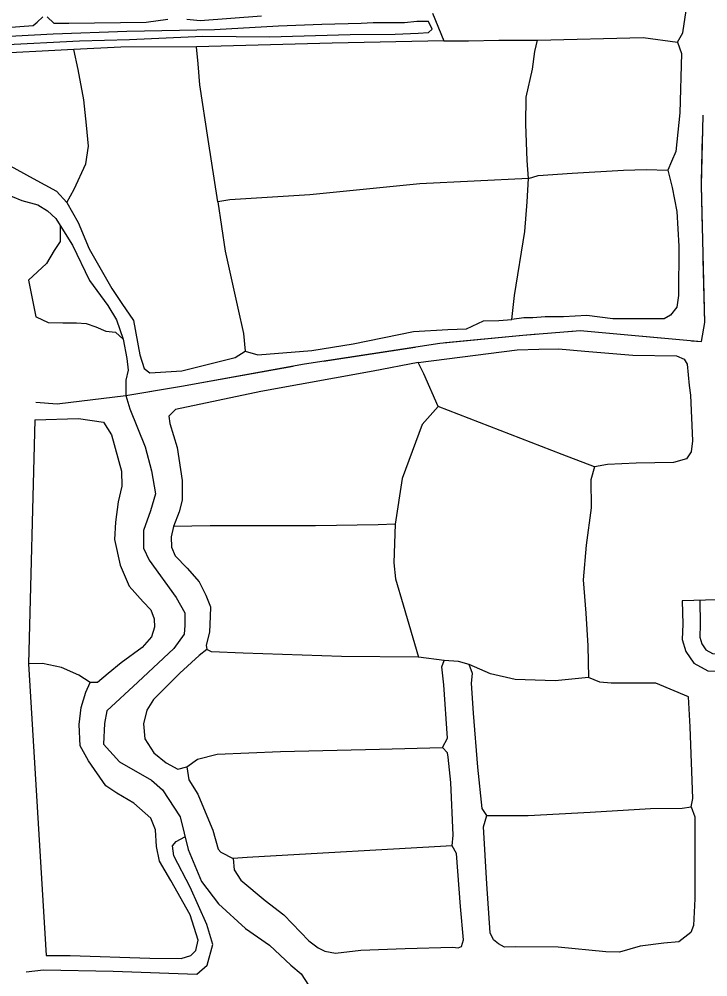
# Model space of a CAD drawing. Extents: x 1127717 to 1741049, y 2026793 to 2244711.
# Drawn here: x 1338062 to 1341007, y 2095724 to 2099821 of the extents above; entities that cross this region are included whole.
import ezdxf

# ---------------------------------------------------------------- set-up
doc = ezdxf.new("R2010")
doc.units = 0
for name, color, linetype in [('31', 7, 'Continuous'), ('35', 7, 'Continuous'), ('43', 7, 'Continuous')]:
    doc.layers.add(name, color=color, linetype=linetype)

msp = doc.modelspace()

# ---------------------------------------------------------------- linework, layer by layer
at = {"layer": '31'}
msp.add_line((1341047.5, 2097336.4), (1340897.6, 2097333.2), dxfattribs=at)
for points in [[(1340897.6, 2097333.2), (1340899.7, 2097232.7), (1340897.1, 2097167.5), (1340912.8, 2097116.4), (1340946.7, 2097065.5), (1341007.1, 2097033), (1341091.1, 2097030.2), (1341270.4, 2097028), (1341301.4, 2097026.9)], [(1340972.5, 2097334.8), (1340974.7, 2097232), (1340972.5, 2097177.3), (1340981.3, 2097148.9), (1340998.8, 2097122.7), (1341027.2, 2097107.3), (1341092.8, 2097105.2), (1341272.1, 2097103), (1341462.3, 2097096.4), (1341606.7, 2097089.8), (1341812.2, 2097083.3), (1341978.4, 2097083.3), (1342087.7, 2097087.7), (1342164.2, 2097094.2), (1342321.7, 2097092), (1342716.1, 2097100.8), (1343041.9, 2097105.2), (1343439.9, 2097113.9), (1343684.2, 2097112.1)]]:
    msp.add_lwpolyline(points, dxfattribs=at)
at = {"layer": '35'}
for points in [[(1339830, 2099846.3), (1339877.5, 2099728.6), (1339983.9, 2099728.6), (1340112.9, 2099730.9), (1340278.1, 2099730.9), (1340730.7, 2099742.2), (1340877.8, 2099721.8), (1340900.5, 2099762.6), (1340918.6, 2099887.1)], [(1339811.9, 2099811.4), (1339762.1, 2099811.4), (1339710, 2099804.6), (1339576.5, 2099804.6), (1339524.4, 2099802.3), (1339357, 2099797.8), (1339171.4, 2099791), (1338897.5, 2099775.1), (1338521.9, 2099768.3), (1338207.3, 2099757), (1337779.5, 2099734.4), (1337695.8, 2099725.3), (1337673.2, 2099716.3), (1337670.9, 2099707.2), (1337675.4, 2099693.6), (1337738.8, 2099698.2), (1337985.5, 2099711.7), (1338320.4, 2099727.6), (1338533.2, 2099734.4), (1338847.8, 2099748), (1339132.9, 2099745.7), (1339476.9, 2099754.8), (1339669.3, 2099757)], [(1337891.6, 2099776.1), (1338122.4, 2099794.2), (1338138.3, 2099807.8), (1338163.2, 2099830.5)], [(1338181.3, 2099830.5), (1338210.7, 2099803.3), (1338274, 2099803.3), (1338604.5, 2099807.8), (1338697.3, 2099821.4)], [(1338778.7, 2099821.4), (1338835.3, 2099814.6), (1339097.8, 2099835)], [(1339669.3, 2099757), (1339768.9, 2099761.5), (1339811.9, 2099763.8), (1339827.7, 2099777.4), (1339811.9, 2099811.4)], [(1339877.5, 2099728.6), (1339400, 2099718.5), (1338820.6, 2099702.7), (1338497, 2099700.4), (1338295.5, 2099691.4), (1337913.1, 2099671)], [(1337951.5, 2099231.8), (1338121.3, 2099138.9), (1338220.9, 2099084.6), (1338266.1, 2099037.1), (1338313.7, 2098951), (1338361.2, 2098837.8), (1338458.5, 2098668), (1338501.5, 2098604.6), (1338551.3, 2098532.2), (1338578.4, 2098385), (1338596.5, 2098326.2), (1338621.4, 2098308), (1338757.2, 2098317.1), (1338985.8, 2098373.7), (1339028.8, 2098400.9), (1339083.1, 2098385), (1339314, 2098403.1), (1339490.5, 2098432.6), (1339748.5, 2098484.6), (1339895.6, 2098493.7), (1339974.8, 2098496), (1340047.2, 2098529.9), (1340112.9, 2098532.2), (1340169.5, 2098536.7), (1340180.8, 2098638.6), (1340223.8, 2098912.5), (1340235.1, 2099039.3), (1340239.6, 2099138.9), (1340235.1, 2099215.9), (1340228.3, 2099372.1), (1340230.6, 2099487.6), (1340257.7, 2099607.6), (1340266.8, 2099682.3), (1340278.1, 2099730.9)], [(1340877.8, 2099721.8), (1340894.8, 2099673.3), (1340888, 2099419.7), (1340869.9, 2099254.4), (1340851.8, 2099211.4), (1340836, 2099175.2), (1340854.1, 2099100.5), (1340874.4, 2098998.6), (1340883.5, 2098849.2), (1340881.2, 2098638.6), (1340874.4, 2098588.8), (1340847.3, 2098554.8), (1340820.1, 2098539), (1340765.8, 2098539), (1340600.6, 2098539), (1340489.7, 2098552.6), (1340390.1, 2098548), (1340310.9, 2098548), (1340258.8, 2098543.5), (1340220.4, 2098543.5), (1340169.5, 2098536.7)], [(1338266.1, 2099037.1), (1338297.8, 2099093.7), (1338347.6, 2099202.3), (1338358.9, 2099277), (1338349.9, 2099367.6), (1338338.5, 2099476.3), (1338313.7, 2099605.3), (1338295.5, 2099691.4)], [(1338911.1, 2099039.3), (1338870.4, 2099306.5), (1338834.2, 2099539.7), (1338827.4, 2099630.2), (1338820.6, 2099702.7)], [(1337926.5, 2099152.3), (1337990, 2099080), (1338073.8, 2099045.1), (1338141.3, 2099026.4), (1338183.2, 2099000.8), (1338218.1, 2098968.2), (1338236.7, 2098937.9), (1338236.7, 2098898.4), (1338236.7, 2098870.4), (1338211.1, 2098830.8), (1338178.5, 2098775), (1338101.7, 2098704.5)], [(1340239.6, 2099138.9), (1340281.5, 2099152.5), (1340426.3, 2099161.6), (1340645.8, 2099175.2), (1340743.2, 2099177.4), (1340836, 2099175.2)], [(1340239.6, 2099138.9), (1339775.7, 2099116.3), (1339304.9, 2099068.8), (1338963.2, 2099048.4), (1338911.1, 2099039.3)], [(1338911.1, 2099039.3), (1338942.8, 2098828.8), (1338997.1, 2098584.3), (1339022, 2098475.6), (1339028.8, 2098400.9)], [(1338236.7, 2098937.9), (1338290.2, 2098854.1), (1338362.4, 2098702.8), (1338441.5, 2098595.7), (1338478.8, 2098535.1), (1338506.7, 2098451.3)], [(1338101.7, 2098704.5), (1338133, 2098547.7)], [(1338133, 2098547.7), (1338134.3, 2098546.8), (1338185.5, 2098523.5), (1338248.3, 2098521.1), (1338306.5, 2098521.1), (1338348.4, 2098518.8), (1338390.3, 2098504.8), (1338432.2, 2098486.2), (1338474.1, 2098481.6), (1338506.7, 2098451.3), (1338523, 2098369.8), (1338527.7, 2098318.6), (1338518.3, 2098276.7), (1338518.3, 2098211.5), (1338534.6, 2098153.2)], [(1339768.7, 2098352.1), (1339890.8, 2098367.7), (1340192.1, 2098406.7), (1340284.3, 2098409.3), (1340368.8, 2098410.6), (1340480.5, 2098400.2), (1340687, 2098383.3), (1340872.7, 2098380.7), (1340906.5, 2098366.4), (1340918.2, 2098344.3), (1340927.2, 2098253.4), (1340932.4, 2098211.8), (1340941.5, 2098016.9), (1340936.3, 2097970.1), (1340915.6, 2097940.3), (1340859.7, 2097924.7), (1340701.3, 2097920.8), (1340577.9, 2097915.6), (1340521.9, 2097905.4)], [(1339854.3, 2098164.5), (1339792.1, 2098304), (1339768.7, 2098352.1), (1339576.5, 2098315.7), (1339096, 2098228.7), (1338731, 2098150.7)], [(1340521.9, 2097905.4), (1340384.5, 2097958.3), (1339854.3, 2098164.5), (1339785.6, 2098086.9), (1339699.3, 2097856.1), (1339669.4, 2097660.5), (1339664.1, 2097494.9), (1339671.1, 2097426.1), (1339704.6, 2097315.1), (1339769.8, 2097091.3)], [(1338534.6, 2098153.2), (1338600.2, 2097991), (1338627.5, 2097888.7), (1338644.5, 2097789.7), (1338624.1, 2097718.1), (1338593.4, 2097632.8), (1338593.4, 2097588.5), (1338593.4, 2097557.8), (1338617.3, 2097506.7), (1338733.2, 2097346.3), (1338770.7, 2097281.5), (1338770.7, 2097227), (1338767.3, 2097189.5), (1338722.9, 2097128.1), (1338569.5, 2096984.8), (1338436.6, 2096862), (1338426.3, 2096807.5), (1338422.9, 2096718.8), (1338491.1, 2096643.7), (1338627.5, 2096565.3), (1338675.2, 2096524.4), (1338750.2, 2096408.4), (1338784.3, 2096268.6), (1338842.3, 2096132.1), (1338913.9, 2096036.6), (1339029.8, 2095930.9), (1339132.1, 2095859.3), (1339224.1, 2095774), (1339268.5, 2095736.5), (1339299.2, 2095688.7)], [(1338731, 2098150.7), (1338702.4, 2098122.1), (1338706.3, 2098091), (1338737.5, 2097988.3), (1338758.3, 2097846.7), (1338758.3, 2097763.6), (1338746.6, 2097712.9), (1338722.2, 2097649.9)], [(1338129, 2098107.5), (1338101.5, 2097063.5), (1338177.3, 2095815.1)], [(1338129, 2098107.5), (1338315.8, 2098112.3), (1338423.1, 2098097.5), (1338456.1, 2098043), (1338499, 2097887.7), (1338500.7, 2097823.3), (1338485.8, 2097755.5), (1338474.3, 2097669.6), (1338469.3, 2097595.3), (1338494.1, 2097484.6), (1338532.1, 2097395.4), (1338591.5, 2097327.7), (1338624.5, 2097294.7), (1338639.4, 2097255), (1338641, 2097220.3), (1338627.8, 2097179.1), (1338588.2, 2097132.8), (1338497.4, 2097066.7), (1338442.9, 2097022.1), (1338396.7, 2096982.5)], [(1340521.9, 2097905.4), (1340506.1, 2097850.8), (1340507.8, 2097731), (1340486.7, 2097570.6), (1340474.3, 2097422.6), (1340484.9, 2097279.9), (1340493.7, 2097140.7), (1340497.2, 2097005)], [(1338722.2, 2097649.9), (1338711.7, 2097605.9), (1338713.4, 2097561.8), (1338729.3, 2097524.8), (1338780.4, 2097472), (1338831.4, 2097413.8), (1338859.6, 2097357.4), (1338880.8, 2097306.3), (1338879, 2097265.8), (1338875.5, 2097198.8), (1338861.4, 2097142.5), (1338864.9, 2097124.8), (1338831.4, 2097098.4), (1338748.7, 2097023), (1338635.9, 2096910.2), (1338607.7, 2096864.4), (1338593.7, 2096806.3), (1338598.9, 2096742.8), (1338637.7, 2096682.9), (1338690.5, 2096638.9), (1338739.9, 2096612.4), (1338778.6, 2096623), (1338787.4, 2096566.6), (1338826.2, 2096505.8), (1338850.8, 2096447.7), (1338889.6, 2096350.8), (1338912.5, 2096269.7), (1338924.8, 2096257.4), (1338977.6, 2096230.9), (1338981.2, 2096181.6), (1339009.3, 2096137.6), (1339113.3, 2096051.2), (1339194.3, 2095989.5), (1339300, 2095878.5), (1339340.5, 2095848.6), (1339368.7, 2095834.5), (1339414.5, 2095825.7), (1339523.7, 2095838), (1339712.2, 2095845), (1339916.5, 2095850.3), (1339939.4, 2095848.6), (1339953.5, 2095853.9), (1339962.3, 2095882), (1339950, 2096024.8), (1339932.3, 2096252.1), (1339913, 2096283.8), (1339918.2, 2096329.6), (1339907.7, 2096555.2), (1339897.1, 2096664.4), (1339893.6, 2096682), (1339872.4, 2096704.9), (1339893.6, 2096745.5), (1339877.7, 2096972.8), (1339868.9, 2097050.3), (1339879, 2097077.2)], [(1339669.4, 2097660.5), (1339597.1, 2097657), (1339329.4, 2097653.5), (1339136.2, 2097653.5), (1338879, 2097653.5), (1338722.2, 2097649.9)], [(1339769.8, 2097091.3), (1339440.9, 2097094.4), (1339019.9, 2097108.5), (1338884.3, 2097113.8), (1338864.9, 2097124.8)], [(1338396.7, 2096982.5), (1338365.3, 2096982.5), (1338317.4, 2097013.9), (1338243.1, 2097046.9), (1338162.2, 2097065.1), (1338101.5, 2097063.5)], [(1340497.2, 2097005), (1340354.6, 2096990.9), (1340183.7, 2096996.2), (1340078, 2097020.9), (1339986.4, 2097059.6), (1339940.6, 2097073.7), (1339879, 2097077.2), (1339769.8, 2097091.3)], [(1340571, 2095831.3), (1340366.7, 2095850.7), (1340185.3, 2095852.5), (1340137.7, 2095850.7), (1340111.3, 2095864.8), (1340090.2, 2095882.4), (1340076.1, 2095912.4), (1340062, 2096122.1), (1340047.9, 2096365.3), (1340062, 2096414.6), (1340042.6, 2096444.5), (1340023.2, 2096620.8), (1340005.6, 2096851.6), (1339996.8, 2096979.7), (1340000.3, 2097022), (1339986.4, 2097059.6)], [(1338177.3, 2095815.1), (1338279.4, 2095815.9), (1338621.2, 2095804.4), (1338755, 2095802.7), (1338796.3, 2095815.9), (1338817.7, 2095837.4), (1338827.6, 2095880.4), (1338793, 2095989.4), (1338710.4, 2096136.4), (1338662.5, 2096219), (1338649.3, 2096281.8), (1338644.3, 2096352.8), (1338624.5, 2096402.3), (1338551.9, 2096466.8), (1338479.2, 2096509.7), (1338433, 2096541.1), (1338358.7, 2096648.5), (1338322.4, 2096712.9), (1338319.1, 2096803.7), (1338327.3, 2096876.4), (1338347.1, 2096942.5), (1338365.3, 2096982.5)], [(1340062, 2096414.6), (1340238.1, 2096414.1), (1340504.1, 2096428.2), (1340761.3, 2096444), (1340896.9, 2096445.8), (1340935.6, 2096451.1), (1340942.7, 2096486.3), (1340932.1, 2096792.9), (1340924, 2096922.3), (1340784.6, 2096979.7)], [(1340784.6, 2096979.7), (1340593.9, 2096979.7), (1340544.6, 2096985), (1340497.2, 2097005)], [(1338778.6, 2096623), (1338824.4, 2096655.6), (1338908.9, 2096676.8), (1339180.2, 2096687.3), (1339602.9, 2096697.9), (1339872.4, 2096704.9)], [(1340935.6, 2096451.1), (1340951.5, 2096409.1), (1340951.5, 2096282.2), (1340951.5, 2096058.4), (1340946.2, 2095943.9), (1340933.9, 2095913.9), (1340882.8, 2095873.4), (1340819.4, 2095868.1), (1340717.2, 2095855.8), (1340629.2, 2095829.4), (1340571, 2095831.3)], [(1339913, 2096283.8), (1339662.8, 2096269.7), (1339310.6, 2096250.3), (1339037.5, 2096234.5), (1338977.6, 2096230.9)]]:
    msp.add_lwpolyline(points, dxfattribs=at)
at = {"layer": '43'}
for points in [[(1338518.3, 2098211.5), (1338756.7, 2098250.5), (1339281.8, 2098346), (1339861.5, 2098434.6), (1340216.1, 2098468.7), (1340461.7, 2098489.2), (1340979.9, 2098441.5), (1340993.6, 2098523.3), (1340979.9, 2099110), (1340986.8, 2099410.1)], [(1340980.3, 2099123.4), (1340984.7, 2099321.3)], [(1340984.2, 2098925.4), (1340979.9, 2099110), (1340980.3, 2099123.4)], [(1340937.3, 2098445.4), (1340979.9, 2098441.5), (1340993.6, 2098523.3), (1340987.3, 2098793.4)], [(1340411.5, 2098485), (1340461.7, 2098489.2), (1340805.9, 2098457.5)], [(1339885.7, 2098437), (1340216.1, 2098468.7), (1340280, 2098474.1)], [(1339363.6, 2098358.5), (1339755.1, 2098418.4)], [(1338843.8, 2098266.3), (1339233.4, 2098337.1)], [(1338518.3, 2098211.5), (1338713.7, 2098243.4)], [(1338132.9, 2098182.5), (1338224.8, 2098175.4), (1338518.3, 2098211.5)], [(1338092.4, 2095745.4), (1338165.3, 2095753.8), (1338464.6, 2095747.7), (1338822, 2095735.7), (1338866.2, 2095773.9), (1338890.3, 2095862.3), (1338864.2, 2095948.6), (1338793.9, 2096107.4), (1338723.6, 2096242), (1338717.6, 2096285.1), (1338733.7, 2096303.2), (1338770.9, 2096323.6)]]:
    msp.add_lwpolyline(points, dxfattribs=at)

doc.saveas('drawing.dxf')
